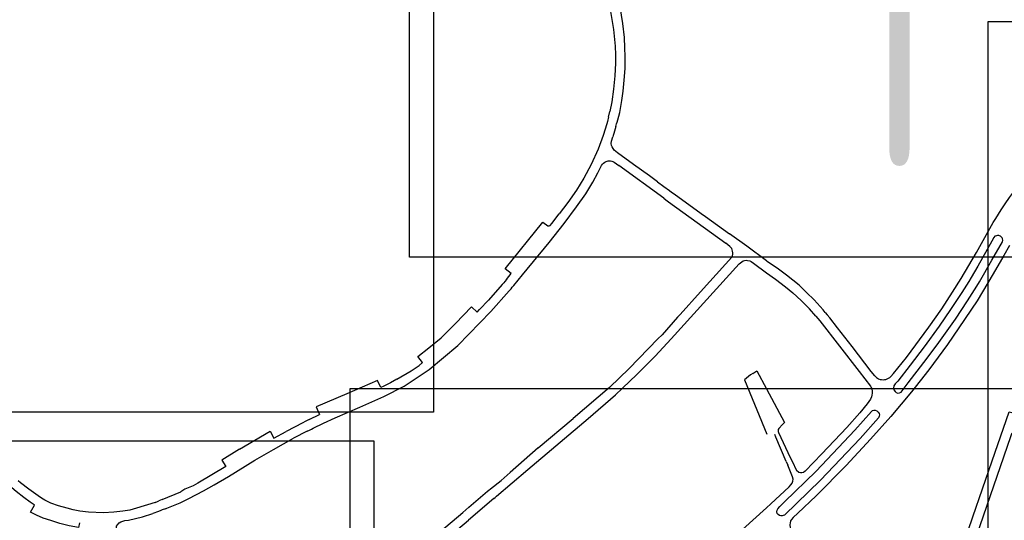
# Model space of a CAD drawing. Extents: x 148869 to 161638, y 453607 to 469810.
# Tile 815 of 1056: x 159116.29 to 159122.48, y 459831.3 to 459834.45. Entities that reach past the tile are written whole.
import ezdxf
from ezdxf.enums import TextEntityAlignment as Align

# ---------------------------------------------------------------- set-up
doc = ezdxf.new("R2010")
doc.units = 0
doc.layers.add('ALG1-OVERZICHT', color=1, linetype='CONTINUOUS')
doc.layers.add('LKI_V01_KANTRIJWEG', color=252, linetype='CONTINUOUS')
doc.layers.add('X-XX-AL-TEKENBLAD-KADER-G-OZ', color=1, linetype='CONTINUOUS', lineweight=25)
doc.styles.add('ISO', font='ISO.shx')

msp = doc.modelspace()

# ---------------------------------------------------------------- linework, layer by layer
at = {"layer": 'LKI_V01_KANTRIJWEG'}
for p, q in [((159119.9893, 459833.8361), (159119.9854, 459833.8208)), ((159119.9893, 459833.8361), (159119.9854, 459833.8208)), ((159119.9893, 459833.8361), (159119.9972, 459833.8717)), ((159119.9893, 459833.8361), (159119.9972, 459833.8717)), ((159120.0473, 459833.8199), (159120.0598, 459833.8669)), ((159120.0473, 459833.8199), (159120.0598, 459833.8669)), ((159119.9778, 459833.7952), (159119.9555, 459833.7219)), ((159119.9778, 459833.7952), (159119.9555, 459833.7219)), ((159119.9825, 459833.81), (159119.9778, 459833.7952)), ((159119.9825, 459833.81), (159119.9778, 459833.7952)), ((159119.9854, 459833.8208), (159119.9825, 459833.81)), ((159119.9854, 459833.8208), (159119.9825, 459833.81)), ((159120.0357, 459833.778), (159120.0276, 459833.7495)), ((159120.0357, 459833.778), (159120.0276, 459833.7495)), ((159120.0357, 459833.778), (159120.0402, 459833.7944)), ((159120.0357, 459833.778), (159120.0402, 459833.7944)), ((159120.0402, 459833.7944), (159120.0432, 459833.8053)), ((159120.0402, 459833.7944), (159120.0432, 459833.8053)), ((159120.0432, 459833.8053), (159120.0473, 459833.8199)), ((159120.0432, 459833.8053), (159120.0473, 459833.8199)), ((159120.0276, 459833.7495), (159120.0161, 459833.7137)), ((159120.0276, 459833.7495), (159120.0161, 459833.7137)), ((159120.3359, 459833.3275), (159120.0533, 459833.533)), ((159120.3359, 459833.3275), (159120.0533, 459833.533)), ((159120.2458, 459833.4679), (159120.1458, 459833.5397)), ((159120.2458, 459833.4679), (159120.1458, 459833.5397)), ((159120.2969, 459833.429), (159120.2458, 459833.4679)), ((159120.2969, 459833.429), (159120.2458, 459833.4679)), ((159120.3724, 459833.3743), (159120.386, 459833.3644)), ((159120.3724, 459833.3743), (159120.386, 459833.3644)), ((159120.386, 459833.3644), (159120.401, 459833.3533)), ((159120.386, 459833.3644), (159120.401, 459833.3533)), ((159120.401, 459833.3533), (159120.5725, 459833.2295)), ((159120.401, 459833.3533), (159120.5725, 459833.2295)), ((159120.3359, 459833.3275), (159120.3505, 459833.3161)), ((159120.3359, 459833.3275), (159120.3505, 459833.3161)), ((159120.3505, 459833.3161), (159120.3664, 459833.3045)), ((159120.3505, 459833.3161), (159120.3664, 459833.3045)), ((159120.3664, 459833.3045), (159120.7271, 459833.0428)), ((159120.3664, 459833.3045), (159120.7271, 459833.0428)), ((159119.6316, 459833.1672), (159119.6783, 459833.2292)), ((159119.6316, 459833.1672), (159119.6783, 459833.2292)), ((159120.5725, 459833.2295), (159120.5987, 459833.2105)), ((159120.5725, 459833.2295), (159120.5987, 459833.2105)), ((159120.5987, 459833.2105), (159120.7494, 459833.1021)), ((159120.5987, 459833.2105), (159120.7494, 459833.1021)), ((159120.7523, 459833.0234), (159120.7271, 459833.0428)), ((159120.7523, 459833.0234), (159120.7271, 459833.0428)), ((159120.5678, 459832.7369), (159120.7251, 459832.9111)), ((159120.5678, 459832.7369), (159120.7251, 459832.9111)), ((159120.7251, 459832.9111), (159120.7645, 459832.9551)), ((159120.7251, 459832.9111), (159120.7645, 459832.9551)), ((159120.9877, 459832.929), (159120.9831, 459832.9324)), ((159120.9877, 459832.929), (159120.9831, 459832.9324)), ((159121.0199, 459832.9052), (159120.9877, 459832.929)), ((159121.0199, 459832.9052), (159120.9877, 459832.929)), ((159119.3471, 459832.8152), (159119.3773, 459832.8524)), ((159119.3471, 459832.8152), (159119.3773, 459832.8524)), ((159119.3773, 459832.8524), (159119.3757, 459832.8537)), ((159119.3773, 459832.8524), (159119.3757, 459832.8537)), ((159119.3931, 459832.7777), (159119.4486, 459832.8439)), ((159119.3931, 459832.7777), (159119.4486, 459832.8439)), ((159119.3193, 459832.7825), (159119.2336, 459832.6854)), ((159119.3193, 459832.7825), (159119.2336, 459832.6854)), ((159119.3298, 459832.7939), (159119.3193, 459832.7825)), ((159119.3298, 459832.7939), (159119.3193, 459832.7825)), ((159119.3377, 459832.8031), (159119.3298, 459832.7939)), ((159119.3377, 459832.8031), (159119.3298, 459832.7939)), ((159119.3471, 459832.8152), (159119.3377, 459832.8031)), ((159119.3471, 459832.8152), (159119.3377, 459832.8031)), ((159122.2706, 459832.8277), (159122.2551, 459832.8027)), ((159122.2706, 459832.8277), (159122.2551, 459832.8027)), ((159122.3058, 459832.7733), (159122.323, 459832.8004)), ((159122.3058, 459832.7733), (159122.323, 459832.8004)), ((159119.3649, 459832.744), (159119.2488, 459832.614)), ((159119.3649, 459832.744), (159119.2488, 459832.614)), ((159119.3649, 459832.744), (159119.376, 459832.757)), ((159119.3649, 459832.744), (159119.376, 459832.757)), ((159119.376, 459832.757), (159119.3835, 459832.7658)), ((159119.376, 459832.757), (159119.3835, 459832.7658)), ((159119.3835, 459832.7658), (159119.3931, 459832.7777)), ((159119.3835, 459832.7658), (159119.3931, 459832.7777)), ((159120.4392, 459832.5942), (159120.5678, 459832.7369)), ((159120.4392, 459832.5942), (159120.5678, 459832.7369)), ((159121.2353, 459832.7332), (159121.215, 459832.7527)), ((159121.2353, 459832.7332), (159121.215, 459832.7527)), ((159121.2834, 459832.6875), (159121.2353, 459832.7332)), ((159121.2834, 459832.6875), (159121.2353, 459832.7332)), ((159119.2336, 459832.6854), (159119.1779, 459832.6257)), ((159119.2336, 459832.6854), (159119.1779, 459832.6257)), ((159121.3399, 459832.6229), (159121.2834, 459832.6875)), ((159121.3399, 459832.6229), (159121.2834, 459832.6875)), ((159120.4314, 459832.5859), (159120.4392, 459832.5942)), ((159120.4314, 459832.5859), (159120.4392, 459832.5942)), ((159121.2934, 459832.584), (159121.2526, 459832.6293)), ((159121.2934, 459832.584), (159121.2526, 459832.6293)), ((159121.3526, 459832.608), (159121.3399, 459832.6229)), ((159121.3526, 459832.608), (159121.3399, 459832.6229)), ((159121.3526, 459832.608), (159121.3646, 459832.5932)), ((159121.3526, 459832.608), (159121.3646, 459832.5932)), ((159120.4235, 459832.5775), (159120.4314, 459832.5859)), ((159120.4235, 459832.5775), (159120.4314, 459832.5859)), ((159121.2934, 459832.584), (159121.3054, 459832.5699)), ((159121.2934, 459832.584), (159121.3054, 459832.5699)), ((159121.3054, 459832.5699), (159121.3178, 459832.5551)), ((159121.3054, 459832.5699), (159121.3178, 459832.5551)), ((159121.3178, 459832.5551), (159121.5663, 459832.2357)), ((159121.3178, 459832.5551), (159121.5663, 459832.2357)), ((159121.3646, 459832.5932), (159121.3807, 459832.5728)), ((159121.3646, 459832.5932), (159121.3807, 459832.5728)), ((159120.1188, 459832.254), (159120.2997, 459832.4404)), ((159120.1188, 459832.254), (159120.2997, 459832.4404)), ((159120.8966, 459832.224), (159120.8816, 459832.2142)), ((159120.8966, 459832.224), (159120.8816, 459832.2142)), ((159120.8966, 459832.224), (159120.9215, 459832.2404)), ((159120.8966, 459832.224), (159120.9215, 459832.2404)), ((159120.9215, 459832.2404), (159120.9831, 459832.126)), ((159120.9215, 459832.2404), (159120.9831, 459832.126)), ((159121.5663, 459832.2357), (159121.636, 459832.1442)), ((159121.5663, 459832.2357), (159121.636, 459832.1442)), ((159120.8437, 459832.183), (159120.9852, 459831.8405)), ((159120.8437, 459832.183), (159120.9852, 459831.8405)), ((159121.6869, 459832.1906), (159121.6971, 459832.1862)), ((159121.6869, 459832.1906), (159121.6971, 459832.1862)), ((159118.5755, 459832.1434), (159118.5559, 459832.1352)), ((159118.5755, 459832.1434), (159118.5559, 459832.1352)), ((159120.9831, 459832.126), (159121.0968, 459831.9148)), ((159120.9831, 459832.126), (159121.0968, 459831.9148)), ((159118.0663, 459831.9128), (159117.9607, 459831.8575)), ((159118.0663, 459831.9128), (159117.9607, 459831.8575)), ((159118.0815, 459831.9205), (159118.0663, 459831.9128)), ((159118.0815, 459831.9205), (159118.0663, 459831.9128)), ((159118.0935, 459831.9265), (159118.0815, 459831.9205)), ((159118.0935, 459831.9265), (159118.0815, 459831.9205)), ((159118.1058, 459831.9327), (159118.0935, 459831.9265)), ((159118.1058, 459831.9327), (159118.0935, 459831.9265)), ((159118.1058, 459831.9327), (159118.1715, 459831.9646)), ((159118.1058, 459831.9327), (159118.1715, 459831.9646)), ((159119.5472, 459831.7542), (159119.7676, 459831.9404)), ((159119.5472, 459831.7542), (159119.7676, 459831.9404)), ((159121.0832, 459831.9013), (159121.0968, 459831.9148)), ((159121.0832, 459831.9013), (159121.0968, 459831.9148)), ((159117.6684, 459831.7477), (159117.8601, 459831.8598)), ((159117.6684, 459831.7477), (159117.8601, 459831.8598)), ((159117.8601, 459831.8598), (159117.8836, 459831.8155)), ((159117.8601, 459831.8598), (159117.8836, 459831.8155)), ((159117.8836, 459831.8155), (159117.9607, 459831.8575)), ((159117.8836, 459831.8155), (159117.9607, 459831.8575)), ((159118.0935, 459831.8595), (159118.0071, 459831.8159)), ((159118.0935, 459831.8595), (159118.0071, 459831.8159)), ((159118.0935, 459831.8595), (159118.1082, 459831.8669)), ((159118.0935, 459831.8595), (159118.1082, 459831.8669)), ((159118.1082, 459831.8669), (159118.1198, 459831.8723)), ((159118.1082, 459831.8669), (159118.1198, 459831.8723)), ((159118.1198, 459831.8723), (159118.1323, 459831.8789)), ((159118.1198, 459831.8723), (159118.1323, 459831.8789)), ((159118.1323, 459831.8789), (159118.1954, 459831.9106)), ((159118.1323, 459831.8789), (159118.1954, 459831.9106)), ((159121.0582, 459831.8521), (159121.1312, 459831.6945)), ((159121.0582, 459831.8521), (159121.1312, 459831.6945)), ((159121.0832, 459831.9013), (159121.0593, 459831.876)), ((159121.0832, 459831.9013), (159121.0593, 459831.876)), ((159121.0418, 459831.8225), (159121.0344, 459831.8394)), ((159121.0418, 459831.8225), (159121.0344, 459831.8394)), ((159121.1065, 459831.6692), (159121.0418, 459831.8225)), ((159121.1065, 459831.6692), (159121.0418, 459831.8225)), ((159119.5472, 459831.7542), (159119.3712, 459831.6)), ((159119.5472, 459831.7542), (159119.3712, 459831.6)), ((159121.1065, 459831.6692), (159121.1167, 459831.6455)), ((159121.1065, 459831.6692), (159121.1167, 459831.6455)), ((159121.1312, 459831.6945), (159121.1433, 459831.6703)), ((159121.1312, 459831.6945), (159121.1433, 459831.6703)), ((159121.1433, 459831.6703), (159121.1722, 459831.612)), ((159121.1433, 459831.6703), (159121.1722, 459831.612)), ((159117.5819, 459831.6369), (159117.4065, 459831.5332)), ((159117.5819, 459831.6369), (159117.4065, 459831.5332)), ((159119.285, 459831.4507), (159119.4807, 459831.6179)), ((159119.285, 459831.4507), (159119.4807, 459831.6179)), ((159121.1472, 459831.5718), (159121.1167, 459831.6455)), ((159121.1472, 459831.5718), (159121.1167, 459831.6455)), ((159119.2462, 459831.4971), (159119.3136, 459831.5505)), ((159119.2462, 459831.4971), (159119.3136, 459831.5505)), ((159119.3136, 459831.5505), (159119.3712, 459831.6)), ((159119.3136, 459831.5505), (159119.3712, 459831.6)), ((159117.3236, 459831.4945), (159117.299, 459831.478)), ((159117.3236, 459831.4945), (159117.299, 459831.478)), ((159119.1109, 459831.382), (159119.2287, 459831.4824)), ((159119.1109, 459831.382), (159119.2287, 459831.4824)), ((159119.2287, 459831.4824), (159119.2371, 459831.4896)), ((159119.2287, 459831.4824), (159119.2371, 459831.4896)), ((159119.2371, 459831.4896), (159119.2462, 459831.4971)), ((159119.2371, 459831.4896), (159119.2462, 459831.4971)), ((159117.1371, 459831.4119), (159117.152, 459831.4175)), ((159117.1371, 459831.4119), (159117.152, 459831.4175)), ((159117.152, 459831.4175), (159117.1613, 459831.421)), ((159117.152, 459831.4175), (159117.1613, 459831.421)), ((159117.1822, 459831.4292), (159117.1613, 459831.421)), ((159117.1822, 459831.4292), (159117.1613, 459831.421)), ((159117.1822, 459831.4292), (159117.299, 459831.478)), ((159117.1822, 459831.4292), (159117.299, 459831.478)), ((159119.268, 459831.4363), (159119.1074, 459831.3008)), ((159119.268, 459831.4363), (159119.1074, 459831.3008)), ((159119.268, 459831.4363), (159119.2762, 459831.4431)), ((159119.268, 459831.4363), (159119.2762, 459831.4431)), ((159119.2762, 459831.4431), (159119.285, 459831.4507)), ((159119.2762, 459831.4431), (159119.285, 459831.4507)), ((159117.1371, 459831.4119), (159117.0197, 459831.3746)), ((159117.1371, 459831.4119), (159117.0197, 459831.3746)), ((159117.1576, 459831.3551), (159117.123, 459831.3421)), ((159117.1576, 459831.3551), (159117.123, 459831.3421)), ((159117.1724, 459831.3604), (159117.1576, 459831.3551)), ((159117.1724, 459831.3604), (159117.1576, 459831.3551)), ((159117.1823, 459831.3641), (159117.1724, 459831.3604)), ((159117.1823, 459831.3641), (159117.1724, 459831.3604)), ((159117.2034, 459831.3722), (159117.1823, 459831.3641)), ((159117.2034, 459831.3722), (159117.1823, 459831.3641)), ((159117.2034, 459831.3722), (159117.2102, 459831.3749)), ((159117.2034, 459831.3722), (159117.2102, 459831.3749)), ((159121.0105, 459831.4022), (159120.9831, 459831.3775)), ((159121.0105, 459831.4022), (159120.9831, 459831.3775))]:
    msp.add_line(p, q, dxfattribs=at)
for points in [[(159119.9824, 459834.6183), (159120.02, 459834.3883), (159120.0309, 459834.284), (159120.0328, 459834.2282), (159120.0324, 459834.1768), (159120.0281, 459834.098), (159120.0207, 459834.0133), (159120.0098, 459833.9337), (159119.9972, 459833.8717)], [(159119.9824, 459834.6183), (159120.02, 459834.3883), (159120.0309, 459834.284), (159120.0328, 459834.2282), (159120.0324, 459834.1768), (159120.0281, 459834.098), (159120.0207, 459834.0133), (159120.0098, 459833.9337), (159119.9972, 459833.8717)], [(159120.0598, 459833.8669), (159120.0736, 459833.9421), (159120.0816, 459834.0007), (159120.0881, 459834.0688), (159120.0931, 459834.1432), (159120.094, 459834.2187), (159120.0926, 459834.2723), (159120.0892, 459834.339), (159120.0781, 459834.4259), (159120.0553, 459834.571)], [(159120.0598, 459833.8669), (159120.0736, 459833.9421), (159120.0816, 459834.0007), (159120.0881, 459834.0688), (159120.0931, 459834.1432), (159120.094, 459834.2187), (159120.0926, 459834.2723), (159120.0892, 459834.339), (159120.0781, 459834.4259), (159120.0553, 459834.571)], [(159119.9555, 459833.7219), (159119.9245, 459833.6357), (159119.8808, 459833.5391), (159119.8344, 459833.4534), (159119.7866, 459833.377), (159119.7339, 459833.2999), (159119.6783, 459833.2292)], [(159119.9555, 459833.7219), (159119.9245, 459833.6357), (159119.8808, 459833.5391), (159119.8344, 459833.4534), (159119.7866, 459833.377), (159119.7339, 459833.2999), (159119.6783, 459833.2292)], [(159120.1458, 459833.5397), (159120.0451, 459833.6119), (159120.0235, 459833.6299), (159120.0173, 459833.6389), (159120.0114, 459833.6496), (159120.0082, 459833.6581), (159120.0067, 459833.6706), (159120.0068, 459833.6847), (159120.0161, 459833.7137)], [(159120.1458, 459833.5397), (159120.0451, 459833.6119), (159120.0235, 459833.6299), (159120.0173, 459833.6389), (159120.0114, 459833.6496), (159120.0082, 459833.6581), (159120.0067, 459833.6706), (159120.0068, 459833.6847), (159120.0161, 459833.7137)], [(159121.8629, 459832.324), (159122.0031, 459832.5143), (159122.0854, 459832.6306), (159122.1527, 459832.7344), (159122.208, 459832.8208), (159122.3044, 459832.9859), (159122.4077, 459833.1728), (159122.4253, 459833.1999), (159122.4579, 459833.2525), (159122.483, 459833.2913), (159122.5114, 459833.332), (159122.5416, 459833.3731), (159122.5717, 459833.4108), (159122.604, 459833.4485), (159122.6332, 459833.4807), (159122.6843, 459833.5313), (159122.7721, 459833.6136), (159122.8355, 459833.6766), (159122.857, 459833.7033), (159122.8742, 459833.7276)], [(159121.8629, 459832.324), (159122.0031, 459832.5143), (159122.0854, 459832.6306), (159122.1527, 459832.7344), (159122.208, 459832.8208), (159122.3044, 459832.9859), (159122.4077, 459833.1728), (159122.4253, 459833.1999), (159122.4579, 459833.2525), (159122.483, 459833.2913), (159122.5114, 459833.332), (159122.5416, 459833.3731), (159122.5717, 459833.4108), (159122.604, 459833.4485), (159122.6332, 459833.4807), (159122.6843, 459833.5313), (159122.7721, 459833.6136), (159122.8355, 459833.6766), (159122.857, 459833.7033), (159122.8742, 459833.7276)], [(159119.4486, 459832.8439), (159119.6151, 459833.0479), (159119.7101, 459833.1684), (159119.7878, 459833.2725), (159119.8467, 459833.3547), (159119.891, 459833.4269), (159119.9225, 459833.486), (159119.9448, 459833.532), (159119.9504, 459833.5404), (159119.9574, 459833.5478)], [(159119.4486, 459832.8439), (159119.6151, 459833.0479), (159119.7101, 459833.1684), (159119.7878, 459833.2725), (159119.8467, 459833.3547), (159119.891, 459833.4269), (159119.9225, 459833.486), (159119.9448, 459833.532), (159119.9504, 459833.5404), (159119.9574, 459833.5478)], [(159119.9574, 459833.5478), (159119.9655, 459833.5536), (159119.9733, 459833.5577), (159119.9806, 459833.5602), (159119.9867, 459833.5614), (159120.0018, 459833.5615), (159120.0093, 459833.5604), (159120.0153, 459833.5582), (159120.0238, 459833.5534), (159120.0533, 459833.533)], [(159119.9574, 459833.5478), (159119.9655, 459833.5536), (159119.9733, 459833.5577), (159119.9806, 459833.5602), (159119.9867, 459833.5614), (159120.0018, 459833.5615), (159120.0093, 459833.5604), (159120.0153, 459833.5582), (159120.0238, 459833.5534), (159120.0533, 459833.533)], [(159120.2969, 459833.429), (159120.3364, 459833.3994), (159120.3724, 459833.3743)], [(159120.2969, 459833.429), (159120.3364, 459833.3994), (159120.3724, 459833.3743)], [(159119.3757, 459832.8537), (159119.3389, 459832.8829), (159119.5755, 459833.176), (159119.6076, 459833.1533), (159119.6165, 459833.1533), (159119.6213, 459833.154)], [(159119.3757, 459832.8537), (159119.3389, 459832.8829), (159119.5755, 459833.176), (159119.6076, 459833.1533), (159119.6165, 459833.1533), (159119.6213, 459833.154)], [(159119.6213, 459833.154), (159119.622, 459833.1541), (159119.6316, 459833.1672)], [(159119.6213, 459833.154), (159119.622, 459833.1541), (159119.6316, 459833.1672)], [(159120.9831, 459832.9324), (159120.8595, 459833.0246), (159120.7494, 459833.1021)], [(159120.9831, 459832.9324), (159120.8595, 459833.0246), (159120.7494, 459833.1021)], [(159122.323, 459832.8004), (159122.4003, 459832.9365), (159122.4668, 459833.052), (159122.469, 459833.0611), (159122.4673, 459833.0726), (159122.4643, 459833.078), (159122.4593, 459833.0843), (159122.454, 459833.0882), (159122.4487, 459833.0902), (159122.4431, 459833.0917), (159122.4362, 459833.0917), (159122.4289, 459833.0906), (159122.4196, 459833.0869), (159122.4121, 459833.0792), (159122.3996, 459833.0554), (159122.3121, 459832.899), (159122.2706, 459832.8277)], [(159122.323, 459832.8004), (159122.4003, 459832.9365), (159122.4668, 459833.052), (159122.469, 459833.0611), (159122.4673, 459833.0726), (159122.4643, 459833.078), (159122.4593, 459833.0843), (159122.454, 459833.0882), (159122.4487, 459833.0902), (159122.4431, 459833.0917), (159122.4362, 459833.0917), (159122.4289, 459833.0906), (159122.4196, 459833.0869), (159122.4121, 459833.0792), (159122.3996, 459833.0554), (159122.3121, 459832.899), (159122.2706, 459832.8277)], [(159122.5108, 459833.0288), (159122.4763, 459832.9663), (159122.4089, 459832.8496), (159122.3072, 459832.6809), (159122.1933, 459832.5101), (159122.1215, 459832.4064), (159122.0037, 459832.2466), (159121.8944, 459832.1076), (159121.7637, 459831.9521), (159121.6371, 459831.8104), (159121.4833, 459831.6444), (159121.2958, 459831.4538), (159121.1795, 459831.3432)], [(159122.5108, 459833.0288), (159122.4763, 459832.9663), (159122.4089, 459832.8496), (159122.3072, 459832.6809), (159122.1933, 459832.5101), (159122.1215, 459832.4064), (159122.0037, 459832.2466), (159121.8944, 459832.1076), (159121.7637, 459831.9521), (159121.6371, 459831.8104), (159121.4833, 459831.6444), (159121.2958, 459831.4538), (159121.1795, 459831.3432)], [(159119.4807, 459831.6179), (159119.8619, 459831.9397), (159120.0329, 459832.089), (159120.0777, 459832.1305), (159120.1681, 459832.2175), (159120.2157, 459832.2644), (159120.283, 459832.333), (159120.3837, 459832.441), (159120.8107, 459832.9126), (159120.8269, 459832.9271), (159120.836, 459832.9315), (159120.8449, 459832.9344), (159120.8547, 459832.9356), (159120.8623, 459832.9353), (159120.8779, 459832.9314), (159120.8852, 459832.9278), (159120.9001, 459832.9178), (159120.9831, 459832.8574)], [(159119.4807, 459831.6179), (159119.8619, 459831.9397), (159120.0329, 459832.089), (159120.0777, 459832.1305), (159120.1681, 459832.2175), (159120.2157, 459832.2644), (159120.283, 459832.333), (159120.3837, 459832.441), (159120.8107, 459832.9126), (159120.8269, 459832.9271), (159120.836, 459832.9315), (159120.8449, 459832.9344), (159120.8547, 459832.9356), (159120.8623, 459832.9353), (159120.8779, 459832.9314), (159120.8852, 459832.9278), (159120.9001, 459832.9178), (159120.9831, 459832.8574)], [(159121.215, 459832.7527), (159121.1882, 459832.7785), (159121.109, 459832.8423), (159121.0489, 459832.8853), (159121.0199, 459832.9052)], [(159121.215, 459832.7527), (159121.1882, 459832.7785), (159121.109, 459832.8423), (159121.0489, 459832.8853), (159121.0199, 459832.9052)], [(159120.9831, 459832.8574), (159121.0392, 459832.8166), (159121.1012, 459832.7689), (159121.1483, 459832.7301), (159121.2006, 459832.6828), (159121.2526, 459832.6293)], [(159120.9831, 459832.8574), (159121.0392, 459832.8166), (159121.1012, 459832.7689), (159121.1483, 459832.7301), (159121.2006, 459832.6828), (159121.2526, 459832.6293)], [(159122.2551, 459832.8027), (159122.2113, 459832.7339), (159122.1401, 459832.6269), (159122.0679, 459832.5208), (159121.9738, 459832.3911), (159121.8855, 459832.2753), (159121.8082, 459832.1759), (159121.7925, 459832.1571), (159121.7844, 459832.1448), (159121.7818, 459832.1311), (159121.7842, 459832.1201), (159121.7912, 459832.11), (159121.7993, 459832.1037), (159121.8088, 459832.1004), (159121.8189, 459832.1012), (159121.829, 459832.1058), (159121.8744, 459832.1637), (159121.9725, 459832.2914), (159122.0569, 459832.4031), (159122.1717, 459832.5662), (159122.2474, 459832.6814), (159122.3058, 459832.7733)], [(159122.2551, 459832.8027), (159122.2113, 459832.7339), (159122.1401, 459832.6269), (159122.0679, 459832.5208), (159121.9738, 459832.3911), (159121.8855, 459832.2753), (159121.8082, 459832.1759), (159121.7925, 459832.1571), (159121.7844, 459832.1448), (159121.7818, 459832.1311), (159121.7842, 459832.1201), (159121.7912, 459832.11), (159121.7993, 459832.1037), (159121.8088, 459832.1004), (159121.8189, 459832.1012), (159121.829, 459832.1058), (159121.8744, 459832.1637), (159121.9725, 459832.2914), (159122.0569, 459832.4031), (159122.1717, 459832.5662), (159122.2474, 459832.6814), (159122.3058, 459832.7733)], [(159118.1954, 459831.9106), (159118.27, 459831.9439), (159118.4247, 459832.0118), (159118.5766, 459832.0794), (159118.7029, 459832.144), (159118.8618, 459832.2484), (159119.0422, 459832.3997), (159119.2488, 459832.614)], [(159118.1954, 459831.9106), (159118.27, 459831.9439), (159118.4247, 459832.0118), (159118.5766, 459832.0794), (159118.7029, 459832.144), (159118.8618, 459832.2484), (159119.0422, 459832.3997), (159119.2488, 459832.614)], [(159118.8192, 459832.2924), (159118.7894, 459832.3298), (159118.8592, 459832.3843), (159118.9364, 459832.4487), (159119.0265, 459832.537), (159119.1271, 459832.6421), (159119.1637, 459832.6093), (159119.1779, 459832.6257)], [(159118.8192, 459832.2924), (159118.7894, 459832.3298), (159118.8592, 459832.3843), (159118.9364, 459832.4487), (159119.0265, 459832.537), (159119.1271, 459832.6421), (159119.1637, 459832.6093), (159119.1779, 459832.6257)], [(159120.4235, 459832.5775), (159120.3259, 459832.4662), (159120.2997, 459832.4404)], [(159120.4235, 459832.5775), (159120.3259, 459832.4662), (159120.2997, 459832.4404)], [(159121.5215, 459832.3921), (159121.4301, 459832.5114), (159121.3807, 459832.5728)], [(159121.5215, 459832.3921), (159121.4301, 459832.5114), (159121.3807, 459832.5728)], [(159121.6637, 459832.2086), (159121.6418, 459832.2357), (159121.5215, 459832.3921)], [(159121.6637, 459832.2086), (159121.6418, 459832.2357), (159121.5215, 459832.3921)], [(159118.6574, 459832.1867), (159118.7469, 459832.2401), (159118.7982, 459832.2744), (159118.8192, 459832.2924)], [(159118.6574, 459832.1867), (159118.7469, 459832.2401), (159118.7982, 459832.2744), (159118.8192, 459832.2924)], [(159121.7655, 459832.2046), (159121.7808, 459832.2235), (159121.8629, 459832.324)], [(159121.7655, 459832.2046), (159121.7808, 459832.2235), (159121.8629, 459832.324)], [(159120.1188, 459832.254), (159119.9948, 459832.1356), (159119.7676, 459831.9404)], [(159120.1188, 459832.254), (159119.9948, 459832.1356), (159119.7676, 459831.9404)], [(159118.5559, 459832.1352), (159118.5357, 459832.1786), (159118.3427, 459832.0945), (159118.1509, 459832.0136), (159118.1715, 459831.9646)], [(159118.5559, 459832.1352), (159118.5357, 459832.1786), (159118.3427, 459832.0945), (159118.1509, 459832.0136), (159118.1715, 459831.9646)], [(159118.6574, 459832.1867), (159118.6173, 459832.1649), (159118.5755, 459832.1434)], [(159118.6574, 459832.1867), (159118.6173, 459832.1649), (159118.5755, 459832.1434)], [(159120.8816, 459832.2142), (159120.8433, 459832.184), (159120.8437, 459832.183)], [(159120.8816, 459832.2142), (159120.8433, 459832.184), (159120.8437, 459832.183)], [(159121.636, 459832.1442), (159121.6383, 459832.1412), (159121.6443, 459832.1264), (159121.6464, 459832.1122), (159121.6471, 459832.1), (159121.646, 459832.0859), (159121.6433, 459832.0753), (159121.6372, 459832.0608), (159121.6167, 459832.0318), (159121.5701, 459831.9764), (159121.4874, 459831.8834), (159121.3314, 459831.7167), (159121.2269, 459831.6094), (159121.2145, 459831.5995), (159121.2046, 459831.5975), (159121.1955, 459831.5973), (159121.186, 459831.6009), (159121.1722, 459831.612)], [(159121.636, 459832.1442), (159121.6383, 459832.1412), (159121.6443, 459832.1264), (159121.6464, 459832.1122), (159121.6471, 459832.1), (159121.646, 459832.0859), (159121.6433, 459832.0753), (159121.6372, 459832.0608), (159121.6167, 459832.0318), (159121.5701, 459831.9764), (159121.4874, 459831.8834), (159121.3314, 459831.7167), (159121.2269, 459831.6094), (159121.2145, 459831.5995), (159121.2046, 459831.5975), (159121.1955, 459831.5973), (159121.186, 459831.6009), (159121.1722, 459831.612)], [(159121.0966, 459831.4146), (159121.2956, 459831.6083), (159121.5387, 459831.8658), (159121.6428, 459831.9834), (159121.6502, 459831.9898), (159121.6572, 459831.992), (159121.6672, 459831.9914), (159121.6766, 459831.9873), (159121.6847, 459831.9808), (159121.6904, 459831.9719), (159121.6927, 459831.9626), (159121.692, 459831.9551), (159121.6876, 459831.9442), (159121.5712, 459831.8141), (159121.3223, 459831.5518), (159121.0949, 459831.3318), (159121.0885, 459831.3287), (159121.0805, 459831.3266), (159121.0733, 459831.3266), (159121.0647, 459831.3289), (159121.0571, 459831.3346), (159121.0497, 459831.3429), (159121.0482, 459831.3518), (159121.0491, 459831.3631), (159121.054, 459831.372), (159121.067, 459831.3859), (159121.0966, 459831.4146)], [(159121.0966, 459831.4146), (159121.2956, 459831.6083), (159121.5387, 459831.8658), (159121.6428, 459831.9834), (159121.6502, 459831.9898), (159121.6572, 459831.992), (159121.6672, 459831.9914), (159121.6766, 459831.9873), (159121.6847, 459831.9808), (159121.6904, 459831.9719), (159121.6927, 459831.9626), (159121.692, 459831.9551), (159121.6876, 459831.9442), (159121.5712, 459831.8141), (159121.3223, 459831.5518), (159121.0949, 459831.3318), (159121.0885, 459831.3287), (159121.0805, 459831.3266), (159121.0733, 459831.3266), (159121.0647, 459831.3289), (159121.0571, 459831.3346), (159121.0497, 459831.3429), (159121.0482, 459831.3518), (159121.0491, 459831.3631), (159121.054, 459831.372), (159121.067, 459831.3859), (159121.0966, 459831.4146)], [(159122.1381, 459830.9031), (159122.2815, 459831.3202), (159122.4026, 459831.674), (159122.5091, 459831.982), (159122.5501, 459831.9705), (159122.5571, 459831.975), (159122.5724, 459832.0156), (159122.6178, 459832.0024)], [(159122.1381, 459830.9031), (159122.2815, 459831.3202), (159122.4026, 459831.674), (159122.5091, 459831.982), (159122.5501, 459831.9705), (159122.5571, 459831.975), (159122.5724, 459832.0156), (159122.6178, 459832.0024)], [(159122.5645, 459831.8722), (159122.5501, 459831.867), (159122.542, 459831.8617), (159122.5316, 459831.8524), (159122.5242, 459831.8434), (159122.5165, 459831.8249), (159122.3239, 459831.2633), (159122.241, 459831.02), (159122.1961, 459830.8832)], [(159122.5645, 459831.8722), (159122.5501, 459831.867), (159122.542, 459831.8617), (159122.5316, 459831.8524), (159122.5242, 459831.8434), (159122.5165, 459831.8249), (159122.3239, 459831.2633), (159122.241, 459831.02), (159122.1961, 459830.8832)], [(159117.2102, 459831.3749), (159117.2949, 459831.4092), (159117.3491, 459831.4366), (159117.4422, 459831.4848), (159117.5085, 459831.5218), (159117.5985, 459831.5753), (159117.7651, 459831.6767), (159117.8826, 459831.7455), (159118.0071, 459831.8159)], [(159117.2102, 459831.3749), (159117.2949, 459831.4092), (159117.3491, 459831.4366), (159117.4422, 459831.4848), (159117.5085, 459831.5218), (159117.5985, 459831.5753), (159117.7651, 459831.6767), (159117.8826, 459831.7455), (159118.0071, 459831.8159)], [(159116.3768, 459831.3955), (159116.3502, 459831.4136), (159116.311, 459831.4426), (159116.2629, 459831.4807), (159116.2214, 459831.5165), (159115.9314, 459831.7611)], [(159116.3768, 459831.3955), (159116.3502, 459831.4136), (159116.311, 459831.4426), (159116.2629, 459831.4807), (159116.2214, 459831.5165), (159115.9314, 459831.7611)], [(159117.6684, 459831.7477), (159117.557, 459831.6786), (159117.5819, 459831.6369)], [(159117.6684, 459831.7477), (159117.557, 459831.6786), (159117.5819, 459831.6369)], [(159116.4228, 459831.439), (159116.4021, 459831.4528), (159116.3428, 459831.4952), (159116.2907, 459831.5358), (159116.2759, 459831.5485)], [(159116.4228, 459831.439), (159116.4021, 459831.4528), (159116.3428, 459831.4952), (159116.2907, 459831.5358), (159116.2759, 459831.5485)], [(159117.4065, 459831.5332), (159117.3756, 459831.517), (159117.3236, 459831.4945)], [(159117.4065, 459831.5332), (159117.3756, 459831.517), (159117.3236, 459831.4945)], [(159121.0105, 459831.4022), (159121.1246, 459831.5106), (159121.1354, 459831.5213)], [(159121.0105, 459831.4022), (159121.1246, 459831.5106), (159121.1354, 459831.5213)], [(159117.0197, 459831.3746), (159116.9784, 459831.3636), (159116.9346, 459831.3558), (159116.8772, 459831.35), (159116.8115, 459831.3466), (159116.7184, 459831.3506), (159116.6637, 459831.3576), (159116.6222, 459831.3656), (159116.5838, 459831.376), (159116.5287, 459831.3901), (159116.481, 459831.406), (159116.4425, 459831.4258), (159116.4228, 459831.439)], [(159117.0197, 459831.3746), (159116.9784, 459831.3636), (159116.9346, 459831.3558), (159116.8772, 459831.35), (159116.8115, 459831.3466), (159116.7184, 459831.3506), (159116.6637, 459831.3576), (159116.6222, 459831.3656), (159116.5838, 459831.376), (159116.5287, 459831.3901), (159116.481, 459831.406), (159116.4425, 459831.4258), (159116.4228, 459831.439)], [(159116.6615, 459831.2832), (159116.6562, 459831.2541), (159116.5965, 459831.2639), (159116.5387, 459831.2798), (159116.4803, 459831.2968), (159116.4334, 459831.3127), (159116.391, 459831.3319), (159116.3542, 459831.3495), (159116.3793, 459831.3941), (159116.3768, 459831.3955)], [(159116.6615, 459831.2832), (159116.6562, 459831.2541), (159116.5965, 459831.2639), (159116.5387, 459831.2798), (159116.4803, 459831.2968), (159116.4334, 459831.3127), (159116.391, 459831.3319), (159116.3542, 459831.3495), (159116.3793, 459831.3941), (159116.3768, 459831.3955)], [(159118.9128, 459831.2144), (159119.0052, 459831.2915), (159119.0728, 459831.3481), (159119.1109, 459831.382)], [(159118.9128, 459831.2144), (159119.0052, 459831.2915), (159119.0728, 459831.3481), (159119.1109, 459831.382)], [(159120.9831, 459831.3775), (159120.8312, 459831.2404), (159120.6674, 459831.1003)], [(159120.9831, 459831.3775), (159120.8312, 459831.2404), (159120.6674, 459831.1003)], [(159116.9012, 459831.1723), (159116.8952, 459831.2053), (159116.8923, 459831.2409), (159116.8938, 459831.2552), (159116.8952, 459831.2625), (159116.9008, 459831.2706), (159116.9115, 459831.2823), (159116.9213, 459831.2902), (159116.9474, 459831.2969), (159116.97, 459831.3006), (159117.0581, 459831.3211), (159117.123, 459831.3421)], [(159116.9012, 459831.1723), (159116.8952, 459831.2053), (159116.8923, 459831.2409), (159116.8938, 459831.2552), (159116.8952, 459831.2625), (159116.9008, 459831.2706), (159116.9115, 459831.2823), (159116.9213, 459831.2902), (159116.9474, 459831.2969), (159116.97, 459831.3006), (159117.0581, 459831.3211), (159117.123, 459831.3421)], [(159118.5413, 459830.8195), (159118.7855, 459831.0264), (159119.1074, 459831.3008)], [(159118.5413, 459830.8195), (159118.7855, 459831.0264), (159119.1074, 459831.3008)], [(159121.1795, 459831.3432), (159121.1511, 459831.3162), (159121.1402, 459831.304), (159121.134, 459831.2957), (159121.1307, 459831.2809), (159121.1301, 459831.2732), (159121.1303, 459831.2658), (159121.1317, 459831.2552), (159121.1339, 459831.2482), (159121.1416, 459831.2337), (159121.1455, 459831.2274), (159121.1526, 459831.221), (159121.1647, 459831.2115), (159121.2559, 459831.1612), (159121.3161, 459831.1338), (159121.407, 459831.0975), (159121.5652, 459831.0371), (159121.8861, 459830.916), (159122.0361, 459830.8564)], [(159121.1795, 459831.3432), (159121.1511, 459831.3162), (159121.1402, 459831.304), (159121.134, 459831.2957), (159121.1307, 459831.2809), (159121.1301, 459831.2732), (159121.1303, 459831.2658), (159121.1317, 459831.2552), (159121.1339, 459831.2482), (159121.1416, 459831.2337), (159121.1455, 459831.2274), (159121.1526, 459831.221), (159121.1647, 459831.2115), (159121.2559, 459831.1612), (159121.3161, 459831.1338), (159121.407, 459831.0975), (159121.5652, 459831.0371), (159121.8861, 459830.916), (159122.0361, 459830.8564)]]:
    msp.add_lwpolyline(points, dxfattribs=at)
for centre, radius, start, end in [((159120.7217, 459832.9867), 0.0478, 7.18958, 50.07845), ((159120.7217, 459832.9867), 0.0478, 7.18958, 50.07845), ((159120.7152, 459832.9802), 0.0553, 333.02835, 13.08184), ((159120.7152, 459832.9802), 0.0553, 333.02835, 13.08184), ((159121.724, 459832.2624), 0.0808, 221.70985, 242.67018), ((159121.724, 459832.2624), 0.0808, 221.70985, 242.67018), ((159121.7152, 459832.2556), 0.0717, 255.40158, 314.60504), ((159121.7152, 459832.2556), 0.0717, 255.40158, 314.60504), ((159121.08, 459831.863), 0.0245, 147.9016, 206.65031), ((159121.08, 459831.863), 0.0245, 147.9016, 206.65031), ((159121.1025, 459831.5556), 0.0475, 313.72618, 19.89023), ((159121.1025, 459831.5556), 0.0475, 313.72618, 19.89023)]:
    msp.add_arc(centre, radius, start, end, dxfattribs=at)
at = {"layer": 'X-XX-AL-TEKENBLAD-KADER-G-OZ'}
for points in [[(159118.7376, 459837.261), (159124.8876, 459837.261), (159124.8876, 459832.956), (159118.7376, 459832.956)], [(159112.7376, 459836.2847), (159118.8876, 459836.2847), (159118.8876, 459831.9797), (159112.7376, 459831.9797)], [(159122.3777, 459834.4398), (159128.5277, 459834.4398), (159128.5277, 459830.1347), (159122.3777, 459830.1347)], [(159118.3631, 459832.1297), (159122.6681, 459832.1297), (159122.6681, 459825.9797), (159118.3631, 459825.9797)], [(159114.2081, 459831.7992), (159118.5131, 459831.7992), (159118.5131, 459825.6492), (159114.2081, 459825.6492)]]:
    msp.add_lwpolyline(points, close=True, dxfattribs=at)

# ---------------------------------------------------------------- texts
at = {"layer": 'ALG1-OVERZICHT', "style": 'ISO', "width": 0.7}
msp.add_text('I', height=1.875, dxfattribs=at).set_placement((159121.6282, 459832.9673), align=Align.BOTTOM_LEFT)

doc.saveas('drawing.dxf')
